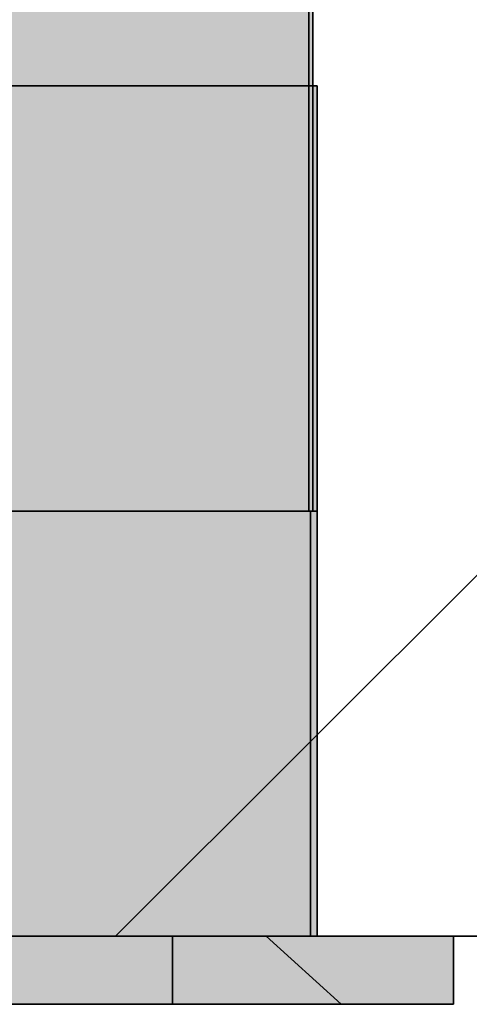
# Model space of a CAD drawing. Extents: x -350 to 540, y -53 to 541.
# Tile 415 of 569: x 198.18 to 199.23, y 198.24 to 200.56. Entities that reach past the tile are written whole.
import ezdxf
from ezdxf.lldxf.tags import DXFTag

# ---------------------------------------------------------------- set-up
doc = ezdxf.new("R2010")
doc.units = 0
doc.layers.get('0').update_dxf_attribs({"lineweight": 35})
for name, color, linetype, lineweight, true_color in [('A_Geschossdecke', 7, 'Continuous', 35, 0x008080), ('A_Innenwand', 7, 'Continuous', 35, 0x80ff80), ('L_Abluft', 7, 'Continuous', 35, 0xf7d209), ('L_Abluft-Shading', 7, 'Continuous', 35, 0xf7d209), ('L_Auslass', 7, 'Continuous', 35, 0xababab), ('L_Auslass-A06HSWU0NL', 7, 'Continuous', 35, 0xababab), ('L_Auslass-Shading', 7, 'Continuous', 35, 0xababab), ('L_Bauteil', 7, 'Continuous', 35, 0xababab), ('L_Bauteil-Shading', 7, 'Continuous', 35, 0xababab)]:
    doc.layers.add(name, color=color, linetype=linetype, lineweight=lineweight, true_color=true_color)
tags = doc.linetypes.add('STRICHPUNKT2', pattern=[12.7, 6.35, -3.175, 0, -3.175]).pattern_tags.tags
tags[10:11] = [DXFTag(74, 4), DXFTag(75, 0), DXFTag(340, '0'), DXFTag(46, 0.0), DXFTag(50, 0.0), DXFTag(44, 0.0), DXFTag(45, 0.0)]
tags[8:9] = [DXFTag(74, 4), DXFTag(75, 0), DXFTag(340, '0'), DXFTag(46, 0.0), DXFTag(50, 0.0), DXFTag(44, 0.0), DXFTag(45, 0.0)]
tags[6:7] = [DXFTag(74, 4), DXFTag(75, 0), DXFTag(340, '0'), DXFTag(46, 0.0), DXFTag(50, 0.0), DXFTag(44, 0.0), DXFTag(45, 0.0)]
tags[4:5] = [DXFTag(74, 4), DXFTag(75, 0), DXFTag(340, '0'), DXFTag(46, 0.0), DXFTag(50, 0.0), DXFTag(44, 0.0), DXFTag(45, 0.0)]

# ---------------------------------------------------------------- blocks, each defined once
blk = doc.blocks.new('3D-Ansicht-A06HSWBANL', base_point=(172.3963, 139.9809))
at = {"layer": 'L_Abluft-Shading', "color": 40, "true_color": 0xedca08}
for points in [[(198.1352, 200.4024), (198.1352, 198.4024), (198.1913, 200.4024), (198.1913, 198.4024)], [(198.1352, 198.4024), (198.3763, 198.4024), (198.1352, 200.4024), (198.3763, 200.4024)], [(198.1913, 198.4024), (198.3763, 198.4024), (198.1913, 200.4024), (198.3763, 200.4024)]]:
    blk.add_solid(points, dxfattribs=at)
at = {"layer": 'L_Abluft-Shading', "color": 52, "true_color": 0xddbc08}
blk.add_solid([(198.3763, 198.4024), (198.5835, 198.4024), (198.3763, 200.4024), (198.5835, 200.4024)], dxfattribs=at)
blk.add_solid([(198.3763, 198.4024), (198.5835, 198.4024), (198.3763, 200.4024), (198.5835, 200.4024)], dxfattribs=at)
at = {"layer": 'L_Abluft-Shading', "color": 42, "true_color": 0xc6a807}
blk.add_solid([(198.5835, 198.4024), (198.7424, 198.4024), (198.5835, 200.4024), (198.7424, 200.4024)], dxfattribs=at)
blk.add_solid([(198.5835, 198.4024), (198.7424, 198.4024), (198.5835, 200.4024), (198.7424, 200.4024)], dxfattribs=at)
at = {"layer": 'L_Abluft-Shading', "color": 54, "true_color": 0xaa9106}
blk.add_solid([(198.7424, 198.4024), (198.8423, 198.4024), (198.7424, 200.4024), (198.8423, 200.4024)], dxfattribs=at)
blk.add_solid([(198.7424, 198.4024), (198.8423, 198.4024), (198.7424, 200.4024), (198.8423, 200.4024)], dxfattribs=at)
at = {"layer": 'L_Abluft-Shading', "color": 44, "true_color": 0x8b7605}
blk.add_solid([(198.8423, 198.4024), (198.8763, 198.4024), (198.8423, 200.4024), (198.8763, 200.4024)], dxfattribs=at)
blk.add_solid([(198.8423, 198.4024), (198.8763, 198.4024), (198.8423, 200.4024), (198.8763, 200.4024)], dxfattribs=at)
at = {"layer": 'L_Auslass-Shading', "color": 254, "true_color": 0xe5e2d3}
for points in [[(198.3683, 199.4024), (198.131, 199.4024), (198.3683, 198.4024), (198.131, 198.4024)], [(198.3683, 199.3447), (198.3683, 199.4024), (198.131, 199.2166), (198.131, 199.4024)], [(198.1913, 199.4024), (198.1352, 199.4024), (198.1913, 198.4024), (198.1352, 198.4024)], [(198.3763, 199.4024), (198.1352, 199.4024), (198.3763, 198.4024), (198.1352, 198.4024)], [(198.3763, 198.4024), (198.3763, 199.4024), (198.1913, 198.4024), (198.1913, 199.4024)], [(198.3683, 198.4024), (198.3683, 199.3447), (198.131, 198.4024), (198.131, 199.2166)], [(198.5363, 198.4024), (198.218, 198.4024), (198.5363, 198.2424), (198.218, 198.2424)], [(198.4635, 198.4024), (198.218, 198.4024), (198.4635, 198.2424), (198.218, 198.2424)], [(198.5363, 198.2424), (198.5363, 198.4024), (198.4635, 198.2424), (198.4635, 198.4024)]]:
    blk.add_solid(points, dxfattribs=at)
at = {"layer": 'L_Auslass-Shading', "color": 254, "true_color": 0xd6d2c5}
for points in [[(198.5721, 199.4024), (198.3683, 199.4024), (198.5721, 198.4024), (198.3683, 198.4024)], [(198.4261, 199.4024), (198.3683, 199.4024), (198.3683, 199.3447)], [(198.5721, 198.4024), (198.5721, 199.4024), (198.3683, 199.3447), (198.4261, 199.4024)], [(198.5835, 199.4024), (198.3763, 199.4024), (198.5835, 198.4024), (198.3763, 198.4024)], [(198.5835, 199.4024), (198.3763, 199.4024), (198.5835, 198.4024), (198.3763, 198.4024)], [(198.5721, 198.4024), (198.3683, 199.3447), (198.3683, 198.4024)], [(198.7976, 198.4024), (198.5363, 198.4024), (198.7976, 198.2424), (198.5363, 198.2424)], [(198.7471, 198.4024), (198.5363, 198.4024), (198.7471, 198.2424), (198.5363, 198.2424)], [(198.8097, 198.2424), (198.8097, 198.4024), (198.7471, 198.2424), (198.7471, 198.4024)], [(198.8097, 198.2424), (198.8097, 198.4024), (198.7976, 198.2424), (198.7976, 198.4024)]]:
    blk.add_solid(points, dxfattribs=at)
at = {"layer": 'L_Auslass-Shading', "color": 9, "true_color": 0xc0bdb0}
for points in [[(198.7285, 199.4024), (198.5721, 199.4024), (198.7285, 198.4024), (198.5721, 198.4024)], [(198.7285, 199.4024), (198.5721, 199.4024), (198.7285, 198.4024), (198.5721, 198.4024)], [(198.7424, 199.4024), (198.5835, 199.4024), (198.7424, 198.4024), (198.5835, 198.4024)], [(198.7424, 199.4024), (198.5835, 199.4024), (198.7424, 198.4024), (198.5835, 198.4024)], [(199.0195, 198.4024), (198.8097, 198.4024), (199.0195, 198.2424), (198.8097, 198.2424)], [(199.0195, 198.4024), (198.8097, 198.4024), (199.0195, 198.2424), (198.8097, 198.2424)]]:
    blk.add_solid(points, dxfattribs=at)
at = {"layer": 'L_Auslass-Shading', "color": 253, "true_color": 0xa5a298}
for points in [[(198.8268, 199.4024), (198.7285, 199.4024), (198.8268, 198.4024), (198.7285, 198.4024)], [(198.8268, 198.9263), (198.8268, 199.4024), (198.7285, 198.4024), (198.7285, 199.4024)], [(198.8423, 199.4024), (198.7424, 199.4024), (198.8423, 198.4024), (198.7424, 198.4024)], [(198.8423, 199.4024), (198.7424, 199.4024), (198.8423, 198.4024), (198.7424, 198.4024)], [(198.8268, 198.9263), (198.7285, 198.4024), (198.7369, 198.4024)], [(198.8268, 198.4024), (198.8268, 198.9263), (198.7369, 198.4024)], [(199.1514, 198.4024), (199.0195, 198.4024), (199.1514, 198.2424), (199.0195, 198.2424)], [(199.1514, 198.4024), (199.0195, 198.4024), (199.1514, 198.2424), (199.0195, 198.2424)]]:
    blk.add_solid(points, dxfattribs=at)
at = {"layer": 'L_Auslass-Shading', "color": 252, "true_color": 0x87847c}
for points in [[(198.8604, 199.4024), (198.8268, 199.4024), (198.8604, 198.4024), (198.8268, 198.4024)], [(198.8604, 199.4024), (198.8268, 199.4024), (198.8604, 198.4024), (198.8268, 198.4024)], [(198.8763, 199.4024), (198.8423, 199.4024), (198.8763, 198.4024), (198.8423, 198.4024)], [(198.8763, 199.4024), (198.8423, 199.4024), (198.8763, 198.4024), (198.8423, 198.4024)], [(199.1964, 198.4024), (199.1514, 198.4024), (199.1964, 198.2424), (199.1514, 198.2424)], [(199.1964, 198.4024), (199.1514, 198.4024), (199.1964, 198.2424), (199.1514, 198.2424)]]:
    blk.add_solid(points, dxfattribs=at)
at = {"layer": 'L_Auslass-Shading', "color": 254, "true_color": 0xede9db}
for points in [[(198.218, 198.4024), (197.8763, 198.4024), (198.218, 198.2424), (197.8763, 198.2424)], [(198.218, 198.2424), (198.218, 198.4024), (198.1398, 198.2424), (198.1398, 198.4024)]]:
    blk.add_solid(points, dxfattribs=at)
at = {"layer": 'L_Bauteil-Shading', "color": 9, "true_color": 0xbac2cc}
for points in [[(198.2552, 199.4024), (198.1993, 201.8116), (198.0695, 199.4024), (198.0695, 201.7997)], [(198.2206, 201.8136), (198.1993, 201.8116), (198.2552, 201.7338), (198.2552, 199.4024)], [(198.2176, 201.0213), (198.1628, 201.0154), (198.2552, 199.4024), (198.1628, 199.4024)], [(198.2176, 201.0213), (198.2552, 199.4024), (198.2552, 201.0253)], [(198.2082, 199.4024), (198.2082, 200.9264), (198.0812, 199.4024), (198.0812, 200.9089)], [(198.2163, 200.9275), (198.2082, 200.9264), (198.2514, 199.4024), (198.2082, 199.4024)], [(198.2163, 200.9275), (198.2514, 199.4024), (198.2514, 200.9324)], [(198.0675, 200.0777), (198.235, 200.1167), (198.0675, 200.5848), (198.2238, 200.6044)], [(198.2514, 200.1205), (198.2514, 200.6079), (198.235, 200.1167), (198.2238, 200.6044)], [(198.2082, 199.4024), (198.2514, 199.4024), (198.2082, 200.1104), (198.235, 200.1167)], [(198.235, 200.1167), (198.2514, 199.4024), (198.2514, 200.1205)], [(198.2082, 200.1104), (198.0812, 200.0809), (198.2082, 199.4024), (198.0812, 199.4024)]]:
    blk.add_solid(points, dxfattribs=at)
at = {"layer": 'L_Bauteil-Shading', "color": 251, "true_color": 0x686d72}
for points in [[(198.8663, 201.7768), (198.8638, 201.7799), (198.8663, 199.4024), (198.8638, 200.4823)], [(198.8375, 199.4024), (198.8445, 199.4024), (198.8375, 201.7478), (198.8445, 201.7581)], [(198.8624, 201.0554), (198.8473, 201.0613), (198.8638, 199.4024), (198.8473, 199.4024)], [(198.8445, 201.045), (198.8375, 201.0406), (198.8445, 199.4024), (198.8375, 199.4024)], [(198.8525, 201.0501), (198.8445, 201.045), (198.8564, 199.4024), (198.8445, 199.4024)], [(198.8525, 201.0501), (198.8564, 199.4024), (198.8564, 201.0526)], [(198.8624, 201.0554), (198.8638, 199.4024), (198.8638, 200.4823)], [(198.8638, 201.0548), (198.8624, 201.0554), (198.8638, 200.4823)], [(198.8663, 201.0538), (198.8638, 201.0548), (198.8663, 199.4024), (198.8638, 200.4823)], [(198.8541, 200.6168), (198.8638, 200.4894), (198.8557, 200.898), (198.8629, 200.8419)], [(198.8638, 200.4894), (198.8638, 200.4892), (198.8629, 200.8419), (198.8638, 200.8352)], [(198.8539, 200.4234), (198.8564, 200.4552), (198.8531, 200.7898), (198.8564, 200.8152)], [(198.8539, 200.4234), (198.8531, 200.7898), (198.8516, 200.392), (198.8496, 200.763)], [(198.8445, 200.298), (198.8516, 200.392), (198.8445, 200.7227), (198.8496, 200.763)], [(198.8473, 200.7069), (198.8473, 200.0075), (198.8541, 200.6168), (198.8503, 199.9343)], [(198.8638, 200.4823), (198.8638, 200.4894), (198.8503, 199.9343), (198.8541, 200.6168)], [(198.8638, 200.4823), (198.8503, 199.9343), (198.8638, 199.6041)], [(198.8638, 200.4823), (198.8638, 200.4892), (198.8638, 200.4894)], [(198.8638, 199.4024), (198.8663, 199.4024), (198.8638, 200.4823)], [(198.8638, 199.4024), (198.8663, 199.4024), (198.8638, 200.4823)], [(198.8564, 199.5412), (198.8564, 200.4552), (198.856, 199.5336), (198.8539, 200.4234)], [(198.8516, 200.392), (198.856, 199.5336), (198.8539, 200.4234)], [(198.856, 199.5336), (198.8516, 200.392), (198.8445, 199.4024), (198.8445, 200.298)], [(198.8473, 200.0075), (198.8473, 199.4024), (198.8503, 199.9343)], [(198.8503, 199.9343), (198.8473, 199.4024), (198.8638, 199.6041), (198.8638, 199.4024)], [(198.856, 199.5336), (198.8445, 199.4024), (198.8507, 199.4024)], [(198.8507, 199.4024), (198.8564, 199.4024), (198.856, 199.5336)], [(198.856, 199.5336), (198.8564, 199.4024), (198.8564, 199.5412)]]:
    blk.add_solid(points, dxfattribs=at)
at = {"layer": 'L_Bauteil-Shading', "color": 9, "true_color": 0xb3bbc4}
for points in [[(198.2552, 199.4024), (198.4264, 199.4024), (198.2552, 201.7338), (198.388, 201.1946)], [(198.4208, 201.6109), (198.4082, 201.6083), (198.4208, 199.4024), (198.4082, 199.9955)], [(198.388, 201.1946), (198.4264, 199.4024), (198.4264, 201.0389)], [(198.2552, 201.0253), (198.2552, 199.4024), (198.3914, 201.0383), (198.4264, 199.4024)], [(198.3914, 201.0383), (198.4264, 199.4024), (198.4264, 201.0417)], [(198.4082, 199.4024), (198.388, 200.9529), (198.2911, 199.4024), (198.2911, 200.9383)], [(198.4082, 200.9559), (198.388, 200.9529), (198.4082, 199.9955)], [(198.388, 200.9529), (198.4082, 199.4024), (198.4082, 199.9955)], [(198.4208, 200.9578), (198.4082, 200.9559), (198.4208, 199.4024), (198.4082, 199.9955)], [(198.2911, 200.9383), (198.2514, 200.9324), (198.2911, 199.4024), (198.2514, 199.4024)], [(198.2514, 200.6079), (198.2514, 200.1205), (198.3196, 200.623), (198.2924, 200.1373)], [(198.4043, 200.1832), (198.3946, 200.6396), (198.2924, 200.1373), (198.3196, 200.623)], [(198.4043, 200.1832), (198.4082, 200.1848), (198.3946, 200.6396), (198.4082, 200.6426)], [(198.2924, 200.1373), (198.4082, 199.9955), (198.4043, 200.1832)], [(198.4082, 199.9955), (198.4082, 200.1848), (198.4043, 200.1832)], [(198.2514, 200.1205), (198.2514, 199.4024), (198.2924, 200.1373)], [(198.4082, 199.9955), (198.2924, 200.1373), (198.2911, 199.4024), (198.2911, 200.114)], [(198.2911, 200.114), (198.2514, 199.4024), (198.2911, 199.4024)], [(198.4082, 199.9955), (198.2911, 199.4024), (198.4082, 199.4024)], [(198.4082, 199.4024), (198.4208, 199.4024), (198.4082, 199.9955)], [(198.4082, 199.4024), (198.4208, 199.4024), (198.4082, 199.9955)]]:
    blk.add_solid(points, dxfattribs=at)
at = {"layer": 'L_Bauteil-Shading', "color": 8, "true_color": 0x7b8086}
for points in [[(198.8375, 201.7478), (198.8334, 201.7455), (198.8375, 199.4024), (198.8334, 199.9955)], [(198.7818, 201.7163), (198.7818, 199.4024), (198.7948, 201.7237), (198.7948, 200.1767)], [(198.791, 201.0638), (198.791, 199.4024), (198.8356, 201.0618), (198.8473, 199.4024)], [(198.8356, 201.0618), (198.8473, 199.4024), (198.8473, 201.0613)], [(198.8334, 199.4024), (198.8261, 201.0373), (198.7948, 199.4024), (198.7948, 201.0282)], [(198.8334, 201.0394), (198.8261, 201.0373), (198.8334, 199.9955)], [(198.8261, 201.0373), (198.8334, 199.4024), (198.8334, 199.9955)], [(198.8375, 201.0406), (198.8334, 201.0394), (198.8375, 199.4024), (198.8334, 199.9955)], [(198.7948, 201.0282), (198.7818, 201.0244), (198.7948, 199.4024), (198.7818, 199.4024)], [(198.791, 200.4558), (198.8428, 200.0434), (198.791, 200.949), (198.8378, 200.7476)], [(198.8473, 200.0075), (198.8473, 200.7069), (198.8428, 200.0434), (198.8378, 200.7476)], [(198.8294, 200.1711), (198.8321, 200.1827), (198.8269, 200.6418), (198.8288, 200.6466)], [(198.8321, 200.1827), (198.8334, 200.1883), (198.8288, 200.6466), (198.8334, 200.6581)], [(198.7948, 200.0227), (198.8294, 200.1711), (198.8016, 200.5777), (198.8269, 200.6418)], [(198.7948, 200.0227), (198.8016, 200.5777), (198.7948, 200.1767)], [(198.7948, 200.5605), (198.7948, 200.1767), (198.8016, 200.5777)], [(198.791, 199.4024), (198.8473, 199.4024), (198.791, 200.4558), (198.8428, 200.0434)], [(198.8334, 199.9955), (198.8321, 200.1827), (198.8334, 199.4024), (198.8294, 200.1711)], [(198.8334, 199.9955), (198.8334, 200.1883), (198.8321, 200.1827)], [(198.7948, 200.1767), (198.7818, 199.4024), (198.7948, 199.4024)], [(198.8334, 199.4024), (198.8294, 200.1711), (198.7948, 199.4024), (198.7948, 200.0227)], [(198.8428, 200.0434), (198.8473, 199.4024), (198.8473, 200.0075)], [(198.8334, 199.4024), (198.8375, 199.4024), (198.8334, 199.9955)], [(198.8334, 199.4024), (198.8375, 199.4024), (198.8334, 199.9955)]]:
    blk.add_solid(points, dxfattribs=at)
at = {"layer": 'L_Bauteil-Shading', "color": 252, "true_color": 0x8c9299}
for points in [[(198.7818, 201.7163), (198.7605, 201.7083), (198.7818, 199.4024), (198.7605, 201.2795)], [(198.7605, 199.4024), (198.7818, 199.4024), (198.7605, 201.2795)], [(198.6995, 200.869), (198.7783, 200.5132), (198.6995, 201.172), (198.7728, 200.9933)], [(198.6995, 201.0613), (198.6995, 199.4024), (198.772, 201.0633), (198.791, 199.4024)], [(198.772, 201.0633), (198.791, 199.4024), (198.791, 201.0638)], [(198.7605, 199.4024), (198.7605, 201.0198), (198.6979, 199.4024), (198.6979, 201.0061)], [(198.7634, 201.0204), (198.7605, 201.0198), (198.7818, 199.4024), (198.7605, 199.4024)], [(198.7634, 201.0204), (198.7818, 199.4024), (198.7818, 201.0244)], [(198.6979, 201.0061), (198.6912, 201.0047), (198.6979, 199.4024), (198.6912, 199.4024)], [(198.791, 200.4558), (198.791, 200.949), (198.7783, 200.5132), (198.7728, 200.9933)], [(198.6995, 199.4024), (198.791, 199.4024), (198.6995, 200.869), (198.7783, 200.5132)], [(198.7605, 200.4969), (198.7605, 200.8111), (198.7202, 200.4391), (198.7299, 200.7875)], [(198.7202, 200.4391), (198.7299, 200.7875), (198.6912, 200.3974), (198.6912, 200.7574)], [(198.7783, 200.5132), (198.791, 199.4024), (198.791, 200.4558)], [(198.7202, 200.4391), (198.7015, 199.7708), (198.7605, 200.4969), (198.7605, 199.9147)], [(198.6912, 200.3974), (198.6912, 199.7457), (198.7202, 200.4391), (198.7015, 199.7708)], [(198.7605, 199.9147), (198.7015, 199.7708), (198.6979, 199.4024), (198.6979, 199.6423)], [(198.7605, 199.9147), (198.6979, 199.4024), (198.7605, 199.4024)], [(198.7015, 199.7708), (198.6979, 199.762), (198.6979, 199.6423)], [(198.6979, 199.762), (198.6912, 199.7457), (198.6979, 199.6423), (198.6912, 199.4024)], [(198.6979, 199.6423), (198.6912, 199.4024), (198.6979, 199.4024)]]:
    blk.add_solid(points, dxfattribs=at)
at = {"layer": 'L_Bauteil-Shading', "color": 253, "true_color": 0xa9b0b9}
for points in [[(198.4208, 201.6109), (198.4208, 199.4024), (198.4756, 201.624), (198.4756, 200.5465)], [(198.4264, 201.0389), (198.5615, 200.1966), (198.4264, 201.5285), (198.5408, 201.3018)], [(198.5764, 200.1037), (198.5764, 201.2312), (198.5615, 200.1966), (198.5408, 201.3018)], [(198.4264, 201.0417), (198.4264, 199.4024), (198.5455, 201.0513), (198.5764, 199.4024)], [(198.4264, 199.4024), (198.5764, 199.4024), (198.4264, 201.0389), (198.5615, 200.1966)], [(198.5455, 201.0513), (198.5764, 199.4024), (198.5764, 201.0538)], [(198.5401, 200.9774), (198.4756, 200.9668), (198.5693, 199.4024), (198.4756, 199.4024)], [(198.5401, 200.9774), (198.5693, 199.4024), (198.5693, 200.9822)], [(198.4756, 200.9668), (198.4208, 200.9578), (198.4756, 199.4024), (198.4208, 199.4024)], [(198.5531, 200.2733), (198.5693, 200.2835), (198.5455, 200.6878), (198.5693, 200.6959)], [(198.4756, 200.2245), (198.5531, 200.2733), (198.4813, 200.666), (198.5455, 200.6878)], [(198.4756, 200.6641), (198.4756, 200.5465), (198.4813, 200.666)], [(198.4756, 200.2245), (198.4813, 200.666), (198.4756, 200.5465)], [(198.4756, 200.5465), (198.4208, 199.4024), (198.4756, 199.4519), (198.4293, 199.4024)], [(198.5666, 199.5492), (198.5531, 200.2733), (198.4756, 199.4519), (198.4756, 200.2245)], [(198.5693, 199.5521), (198.5693, 200.2835), (198.5666, 199.5492), (198.5531, 200.2733)], [(198.5615, 200.1966), (198.5764, 199.4024), (198.5764, 200.1037)], [(198.5666, 199.5492), (198.4756, 199.4519), (198.5693, 199.4024), (198.4756, 199.4024)], [(198.5666, 199.5492), (198.5693, 199.4024), (198.5693, 199.5521)], [(198.4756, 199.4519), (198.4293, 199.4024), (198.4756, 199.4024)]]:
    blk.add_solid(points, dxfattribs=at)
at = {"layer": 'L_Bauteil-Shading', "color": 253, "true_color": 0x9ca2aa}
for points in [[(198.5764, 200.1037), (198.6522, 199.4024), (198.5764, 201.2312), (198.597, 201.1706)], [(198.597, 201.1706), (198.6522, 199.4024), (198.6759, 200.9386), (198.6995, 199.4024)], [(198.674, 201.0598), (198.6995, 199.4024), (198.6995, 201.0613)], [(198.5764, 201.0538), (198.5764, 199.4024), (198.674, 201.0598), (198.6995, 199.4024)], [(198.6462, 200.9964), (198.5693, 200.9822), (198.6462, 199.4024), (198.5693, 199.4024)], [(198.6668, 201.0002), (198.6462, 200.9964), (198.6912, 199.4024), (198.6462, 199.4024)], [(198.6668, 201.0002), (198.6912, 199.4024), (198.6912, 201.0047)], [(198.6759, 200.9386), (198.6995, 199.4024), (198.6995, 200.869)], [(198.5693, 200.2835), (198.6762, 200.3835), (198.5693, 200.6959), (198.6707, 200.7471)], [(198.6762, 200.3835), (198.6912, 200.3974), (198.6707, 200.7471), (198.6912, 200.7574)], [(198.6912, 199.7457), (198.6912, 200.3974), (198.6861, 199.7376), (198.6762, 200.3835)], [(198.5693, 199.5521), (198.6861, 199.7376), (198.5693, 200.2835), (198.6762, 200.3835)], [(198.5764, 199.4024), (198.6522, 199.4024), (198.5764, 200.1037)], [(198.6861, 199.7376), (198.6912, 199.4024), (198.6912, 199.7457)], [(198.6462, 199.4024), (198.6912, 199.4024), (198.6462, 199.6742), (198.6861, 199.7376)], [(198.5693, 199.5521), (198.5693, 199.4024), (198.6462, 199.6742), (198.6462, 199.4024)]]:
    blk.add_solid(points, dxfattribs=at)
blk = doc.blocks.new('Referenz-A06HSWTYNL', base_point=(183.7607, 139.9809))
at = {"layer": 'A_Geschossdecke', "color": 0, "linetype": 'ByBlock', "lineweight": 18, "ltscale": 0.18}
blk.add_line((198.4024, 198.4024), (202.6024, 202.6024), dxfattribs=at)
at = {"layer": 'A_Geschossdecke', "color": 0, "linetype": 'ByBlock', "ltscale": 0.35}
blk.add_line((183.7665, 198.4024), (326.3582, 198.4024), dxfattribs=at)
at = {"layer": 'A_Innenwand', "color": 0, "linetype": 'ByBlock', "ltscale": 0.35}
blk.add_line((207.7642, 198.4024), (187.9831, 198.4024), dxfattribs=at)
blk.add_line((207.7642, 198.4024), (187.9831, 198.4024), dxfattribs=at)
blk = doc.blocks.new('Referenz-A06HSWU4NL', base_point=(195.8763, 172.6024))
at = {"layer": 'L_Auslass-A06HSWU0NL', "color": 254, "linetype": 'Continuous', "ltscale": 0.35, "true_color": 0xefebdc}
for p, q in [((198.218, 198.4024), (197.8763, 198.4024)), ((197.8763, 198.4024), (198.218, 198.4024)), ((198.218, 198.4024), (197.8763, 198.4024)), ((197.8763, 198.4024), (198.218, 198.4024)), ((198.3163, 198.4024), (198.1041, 198.4024)), ((198.1041, 198.4024), (198.3163, 198.4024)), ((198.3163, 198.4024), (198.1041, 198.4024)), ((198.1041, 198.4024), (198.3163, 198.4024)), ((198.5363, 198.4024), (198.1497, 198.4024)), ((198.5363, 198.4024), (198.1497, 198.4024)), ((198.5363, 198.4024), (198.218, 198.4024)), ((198.218, 198.4024), (198.5363, 198.4024)), ((198.5363, 198.4024), (198.218, 198.4024)), ((198.218, 198.4024), (198.5363, 198.4024)), ((198.4986, 198.4024), (198.3163, 198.4024)), ((198.3163, 198.4024), (198.4986, 198.4024)), ((198.4986, 198.4024), (198.3163, 198.4024)), ((198.3163, 198.4024), (198.4986, 198.4024)), ((198.6385, 198.4024), (198.4986, 198.4024)), ((198.4986, 198.4024), (198.6385, 198.4024)), ((198.6385, 198.4024), (198.4986, 198.4024)), ((198.4986, 198.4024), (198.6385, 198.4024)), ((198.5363, 198.2424), (198.5363, 198.4024)), ((198.8097, 198.4024), (198.5363, 198.4024)), ((198.5363, 198.4024), (198.8097, 198.4024)), ((198.5363, 198.2424), (198.5363, 198.4024)), ((198.8097, 198.4024), (198.5363, 198.4024)), ((198.5363, 198.4024), (198.8097, 198.4024)), ((198.7264, 198.4024), (198.6385, 198.4024)), ((198.6385, 198.4024), (198.7264, 198.4024)), ((198.7264, 198.4024), (198.6385, 198.4024)), ((198.6385, 198.4024), (198.7264, 198.4024)), ((198.7563, 198.4024), (198.7264, 198.4024)), ((198.7264, 198.4024), (198.7563, 198.4024)), ((198.7563, 198.4024), (198.7264, 198.4024)), ((198.7264, 198.4024), (198.7563, 198.4024)), ((198.9323, 198.2424), (198.7563, 198.4024)), ((198.9323, 198.2424), (198.7563, 198.4024)), ((199.0195, 198.4024), (198.8097, 198.4024)), ((198.8097, 198.4024), (199.0195, 198.4024)), ((199.0195, 198.4024), (198.8097, 198.4024)), ((198.8097, 198.4024), (199.0195, 198.4024)), ((199.1514, 198.4024), (199.0195, 198.4024)), ((199.0195, 198.4024), (199.1514, 198.4024)), ((199.1514, 198.4024), (199.0195, 198.4024)), ((199.0195, 198.4024), (199.1514, 198.4024)), ((199.1963, 198.4024), (199.1514, 198.4024)), ((199.1514, 198.4024), (199.1963, 198.4024)), ((199.1963, 198.4024), (199.1514, 198.4024)), ((199.1514, 198.4024), (199.1963, 198.4024)), ((199.1963, 198.2424), (199.1963, 198.4024)), ((199.1963, 198.2424), (199.1963, 198.4024)), ((197.8763, 198.2424), (198.218, 198.2424)), ((198.218, 198.2424), (197.8763, 198.2424)), ((197.8763, 198.2424), (198.218, 198.2424)), ((198.218, 198.2424), (197.8763, 198.2424)), ((198.5363, 198.2424), (198.1497, 198.2424)), ((198.1497, 198.2424), (198.4043, 198.2424)), ((198.4043, 198.2424), (198.1497, 198.2424)), ((198.5363, 198.2424), (198.1497, 198.2424)), ((198.1497, 198.2424), (198.4043, 198.2424)), ((198.4043, 198.2424), (198.1497, 198.2424)), ((198.218, 198.2424), (198.5363, 198.2424)), ((198.5363, 198.2424), (198.218, 198.2424)), ((198.218, 198.2424), (198.5363, 198.2424)), ((198.5363, 198.2424), (198.218, 198.2424)), ((198.4043, 198.2424), (198.6231, 198.2424)), ((198.6231, 198.2424), (198.4043, 198.2424)), ((198.4043, 198.2424), (198.6231, 198.2424)), ((198.6231, 198.2424), (198.4043, 198.2424)), ((198.5363, 198.2424), (198.8097, 198.2424)), ((198.8097, 198.2424), (198.5363, 198.2424)), ((198.5363, 198.2424), (198.8097, 198.2424)), ((198.8097, 198.2424), (198.5363, 198.2424)), ((198.6231, 198.2424), (198.7909, 198.2424)), ((198.7909, 198.2424), (198.6231, 198.2424)), ((198.6231, 198.2424), (198.7909, 198.2424)), ((198.7909, 198.2424), (198.6231, 198.2424)), ((198.7909, 198.2424), (198.8964, 198.2424)), ((198.8964, 198.2424), (198.7909, 198.2424)), ((198.7909, 198.2424), (198.8964, 198.2424)), ((198.8964, 198.2424), (198.7909, 198.2424)), ((198.8097, 198.2424), (199.0195, 198.2424)), ((199.0195, 198.2424), (198.8097, 198.2424)), ((198.8097, 198.2424), (199.0195, 198.2424)), ((199.0195, 198.2424), (198.8097, 198.2424)), ((198.8964, 198.2424), (198.9323, 198.2424)), ((198.9323, 198.2424), (198.8964, 198.2424)), ((198.8964, 198.2424), (198.9323, 198.2424)), ((198.9323, 198.2424), (198.8964, 198.2424)), ((199.0195, 198.2424), (199.1514, 198.2424)), ((199.1514, 198.2424), (199.0195, 198.2424)), ((199.0195, 198.2424), (199.1514, 198.2424)), ((199.1514, 198.2424), (199.0195, 198.2424)), ((199.1514, 198.2424), (199.1963, 198.2424)), ((199.1963, 198.2424), (199.1514, 198.2424)), ((199.1514, 198.2424), (199.1963, 198.2424)), ((199.1963, 198.2424), (199.1514, 198.2424))]:
    blk.add_line(p, q, dxfattribs=at)
blk = doc.blocks.new('Z-LVS_100-A06HSWXINL', base_point=(196.5564, 198.2424))
at = {"color": 254, "linetype": 'ByBlock', "lineweight": -2, "ltscale": 0.35, "true_color": 0xefebdc}
for p, q in [((198.2906, 199.4024), (197.4621, 199.4024)), ((198.2839, 199.4024), (197.4688, 199.4024)), ((198.8603, 199.4024), (198.2839, 199.4024)), ((198.8763, 199.4024), (198.2906, 199.4024)), ((198.8603, 198.4024), (198.8603, 199.4024)), ((198.8763, 198.4024), (198.8763, 199.4024)), ((198.4231, 198.4024), (197.3296, 198.4024)), ((198.2906, 198.4024), (197.4621, 198.4024)), ((198.2839, 198.4024), (197.4688, 198.4024)), ((198.8603, 198.4024), (198.2839, 198.4024)), ((198.8763, 198.4024), (198.2906, 198.4024)), ((199.1963, 198.4024), (198.4231, 198.4024)), ((199.1963, 198.2424), (199.1963, 198.4024)), ((198.4231, 198.2424), (197.3296, 198.2424)), ((199.1963, 198.2424), (198.4231, 198.2424))]:
    blk.add_line(p, q, dxfattribs=at)
blk = doc.blocks.new('Z-LVS_100-A06HSWXMNL', base_point=(196.5564, 198.2424))
at = {"color": 254, "linetype": 'ByBlock', "lineweight": -2, "ltscale": 0.35, "true_color": 0xefebdc}
for p, q in [((198.2906, 199.4024), (197.4621, 199.4024)), ((198.2839, 199.4024), (197.4688, 199.4024)), ((198.8603, 199.4024), (198.2839, 199.4024)), ((198.8763, 199.4024), (198.2906, 199.4024)), ((198.8603, 198.4024), (198.8603, 199.4024)), ((198.8763, 198.4024), (198.8763, 199.4024)), ((198.4231, 198.4024), (197.3296, 198.4024)), ((198.2906, 198.4024), (197.4621, 198.4024)), ((198.2839, 198.4024), (197.4688, 198.4024)), ((198.8603, 198.4024), (198.2839, 198.4024)), ((198.8763, 198.4024), (198.2906, 198.4024)), ((199.1963, 198.4024), (198.4231, 198.4024)), ((199.1963, 198.2424), (199.1963, 198.4024)), ((198.4231, 198.2424), (197.3296, 198.2424)), ((199.1963, 198.2424), (198.4231, 198.2424))]:
    blk.add_line(p, q, dxfattribs=at)
blk = doc.blocks.new('FKRS-EU_DE_100_Z00-A06HSWXSNL', base_point=(196.8864, 199.4024))
at = {"color": 9, "linetype": 'ByBlock', "lineweight": -2, "ltscale": 0.35, "true_color": 0xbfc7d1}
for p, q in [((198.8563, 199.4024), (198.8563, 207.4024)), ((198.8663, 199.4024), (198.8663, 207.4024)), ((198.0675, 199.4024), (198.2514, 199.4024)), ((198.0695, 199.4024), (198.2552, 199.4024)), ((198.2514, 199.4024), (198.4208, 199.4024)), ((198.2552, 199.4024), (198.4264, 199.4024)), ((198.4208, 199.4024), (198.5693, 199.4024)), ((198.4264, 199.4024), (198.5764, 199.4024)), ((198.5693, 199.4024), (198.6912, 199.4024)), ((198.5764, 199.4024), (198.6995, 199.4024)), ((198.6912, 199.4024), (198.7817, 199.4024)), ((198.6995, 199.4024), (198.791, 199.4024)), ((198.7817, 199.4024), (198.8375, 199.4024)), ((198.791, 199.4024), (198.8473, 199.4024)), ((198.8375, 199.4024), (198.8563, 199.4024)), ((198.8473, 199.4024), (198.8663, 199.4024))]:
    blk.add_line(p, q, dxfattribs=at)
blk = doc.blocks.new('Wickelfalzrohr-A06HSWXWNL', base_point=(196.8763, 198.4024))
at = {"color": 0, "linetype": 'ByBlock', "lineweight": -2, "ltscale": 0.35}
for p, q in [((196.8763, 200.4024), (196.8763, 198.4024)), ((196.8763, 200.4024), (197.4621, 200.4024)), ((197.4621, 200.4024), (198.2906, 200.4024)), ((198.2906, 200.4024), (198.8763, 200.4024)), ((198.8763, 198.4024), (198.8763, 200.4024)), ((196.8763, 198.4024), (197.4621, 198.4024)), ((197.4621, 198.4024), (198.2906, 198.4024)), ((198.2906, 198.4024), (198.8763, 198.4024))]:
    blk.add_line(p, q, dxfattribs=at)
at = {"color": 0, "linetype": 'STRICHPUNKT2', "lineweight": 5, "ltscale": 0.13}
blk.add_line((197.8763, 200.4024), (197.8763, 198.4024), dxfattribs=at)
blk = doc.blocks.new('FKRS-EU_DE_100_Z00-A06HSWYANL', base_point=(196.8864, 199.4024))
at = {"color": 9, "linetype": 'ByBlock', "lineweight": -2, "ltscale": 0.35, "true_color": 0xbfc7d1}
for p, q in [((198.8563, 199.4024), (198.8563, 207.4024)), ((198.8663, 199.4024), (198.8663, 207.4024)), ((198.0675, 199.4024), (198.2514, 199.4024)), ((198.0695, 199.4024), (198.2552, 199.4024)), ((198.2514, 199.4024), (198.4208, 199.4024)), ((198.2552, 199.4024), (198.4264, 199.4024)), ((198.4208, 199.4024), (198.5693, 199.4024)), ((198.4264, 199.4024), (198.5764, 199.4024)), ((198.5693, 199.4024), (198.6912, 199.4024)), ((198.5764, 199.4024), (198.6995, 199.4024)), ((198.6912, 199.4024), (198.7817, 199.4024)), ((198.6995, 199.4024), (198.791, 199.4024)), ((198.7817, 199.4024), (198.8375, 199.4024)), ((198.791, 199.4024), (198.8473, 199.4024)), ((198.8375, 199.4024), (198.8563, 199.4024)), ((198.8473, 199.4024), (198.8663, 199.4024))]:
    blk.add_line(p, q, dxfattribs=at)
blk = doc.blocks.new('Wickelfalzrohr-A06HSWYENL', base_point=(196.8763, 198.4024))
at = {"color": 0, "linetype": 'ByBlock', "lineweight": -2, "ltscale": 0.35}
for p, q in [((196.8763, 200.4024), (196.8763, 198.4024)), ((196.8763, 200.4024), (197.4621, 200.4024)), ((197.4621, 200.4024), (198.2906, 200.4024)), ((198.2906, 200.4024), (198.8763, 200.4024)), ((198.8763, 198.4024), (198.8763, 200.4024)), ((196.8763, 198.4024), (197.4621, 198.4024)), ((197.4621, 198.4024), (198.2906, 198.4024)), ((198.2906, 198.4024), (198.8763, 198.4024))]:
    blk.add_line(p, q, dxfattribs=at)
at = {"color": 0, "linetype": 'STRICHPUNKT2', "lineweight": 5, "ltscale": 0.13}
blk.add_line((197.8763, 200.4024), (197.8763, 198.4024), dxfattribs=at)

msp = doc.modelspace()

# ---------------------------------------------------------------- block references
msp.add_blockref('3D-Ansicht-A06HSWBANL', (172.3963, 139.9809))
at = {"color": 251, "lineweight": 25, "ltscale": 0.25, "true_color": 0x585858}
msp.add_blockref('Referenz-A06HSWTYNL', (183.7607, 139.9809), dxfattribs=at)
at = {"color": 9, "lineweight": 25, "ltscale": 0.25, "true_color": 0xc4c4c4}
msp.add_blockref('Referenz-A06HSWU4NL', (195.8763, 172.6024), dxfattribs=at)
at = {"layer": 'L_Abluft', "ltscale": 0.35}
for name in ['Wickelfalzrohr-A06HSWXWNL', 'Wickelfalzrohr-A06HSWYENL']:
    msp.add_blockref(name, (196.8763, 198.4024), dxfattribs=at)
at = {"layer": 'L_Auslass', "ltscale": 0.35}
for name in ['Z-LVS_100-A06HSWXINL', 'Z-LVS_100-A06HSWXMNL']:
    msp.add_blockref(name, (196.5564, 198.2424), dxfattribs=at)
at = {"layer": 'L_Bauteil', "ltscale": 0.35}
for name in ['FKRS-EU_DE_100_Z00-A06HSWXSNL', 'FKRS-EU_DE_100_Z00-A06HSWYANL']:
    msp.add_blockref(name, (196.8864, 199.4024), dxfattribs=at)

doc.saveas('drawing.dxf')
